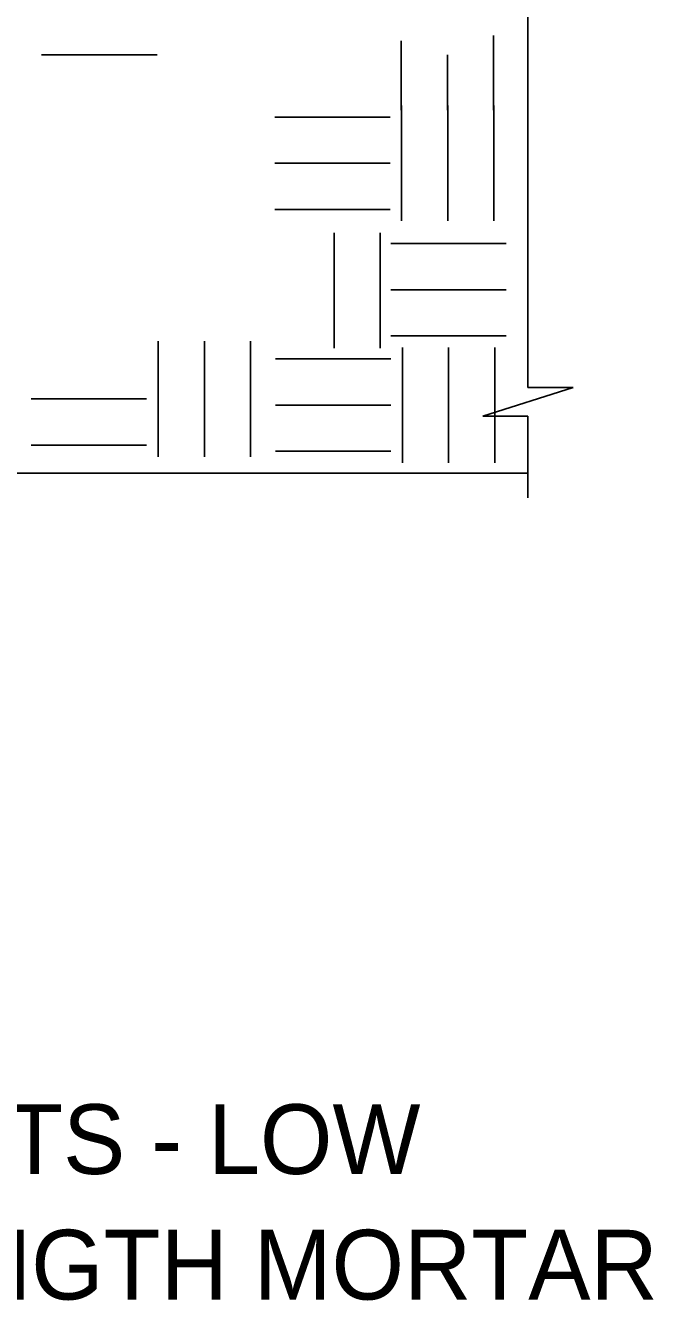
# Model space of a CAD drawing. Extents: x -1609 to 1184, y -412 to 394.
# Drawn here: x -931.44 to -928.92, y -270.05 to -264.93 of the extents above; entities that cross this region are included whole.
import ezdxf

# ---------------------------------------------------------------- set-up
doc = ezdxf.new("R2010")
doc.units = 0
for name, color, linetype in [('Default', 7, 'Continuous'), ('SH_Data', 7, 'Continuous'), ('ST_Details', 7, 'Continuous'), ('ST_Text', 7, 'Continuous')]:
    doc.layers.add(name, color=color, linetype=linetype)

msp = doc.modelspace()

# ---------------------------------------------------------------- linework, layer by layer
at = {"layer": 'Default'}
msp.add_line((-938.5047, -266.7286), (-929.4196, -266.7286), dxfattribs=at)
at = {"layer": 'ST_Details'}
for p, q in [((-929.4196, -265.1984), (-929.4196, -264.6765)), ((-929.4196, -266.3841), (-929.4196, -265.1984)), ((-929.2383, -266.3841), (-929.601, -266.499)), ((-929.2383, -266.3841), (-929.4196, -266.3841)), ((-929.4196, -266.499), (-929.601, -266.499)), ((-929.4196, -266.8277), (-929.4196, -266.499))]:
    msp.add_line(p, q, dxfattribs=at)
at = {"layer": 'ST_Text'}
for p, q in [((-929.9283, -264.9927), (-929.9283, -265.2702)), ((-929.5577, -264.9713), (-929.5577, -265.2702)), ((-931.3724, -265.0479), (-930.9091, -265.0479)), ((-929.743, -265.0488), (-929.743, -265.2702)), ((-929.9268, -265.2519), (-929.9268, -265.7152)), ((-929.7415, -265.2519), (-929.7415, -265.7152)), ((-929.5562, -265.2519), (-929.5562, -265.7152)), ((-930.4364, -265.2983), (-929.9731, -265.2983)), ((-930.4364, -265.4836), (-929.9731, -265.4836)), ((-930.4364, -265.6689), (-929.9731, -265.6689)), ((-930.1978, -265.7633), (-930.1978, -266.2266)), ((-930.0125, -265.7633), (-930.0125, -266.2266)), ((-929.9696, -265.8064), (-929.5063, -265.8064)), ((-929.9696, -265.9917), (-929.5063, -265.9917)), ((-929.9696, -266.177), (-929.5063, -266.177)), ((-930.9045, -266.1988), (-930.9045, -266.6621)), ((-930.7191, -266.1988), (-930.7191, -266.6621)), ((-930.5338, -266.1988), (-930.5338, -266.6621)), ((-929.9233, -266.2233), (-929.9233, -266.6866)), ((-929.738, -266.2233), (-929.738, -266.6866)), ((-929.5527, -266.2233), (-929.5527, -266.6866)), ((-930.4329, -266.2697), (-929.9696, -266.2697)), ((-931.4141, -266.4304), (-930.9508, -266.4304)), ((-930.4329, -266.455), (-929.9696, -266.455)), ((-931.4141, -266.6157), (-930.9508, -266.6157)), ((-930.4329, -266.6403), (-929.9696, -266.6403))]:
    msp.add_line(p, q, dxfattribs=at)

# ---------------------------------------------------------------- texts
at = {"layer": 'SH_Data'}
for s, p in [('LIMITS - LOW', (-932.2434, -269.5426)), ('STRENGTH MORTAR', (-932.6837, -270.0466))]:
    msp.add_text(s, height=0.28, dxfattribs=at).set_placement(p)

doc.saveas('drawing.dxf')
